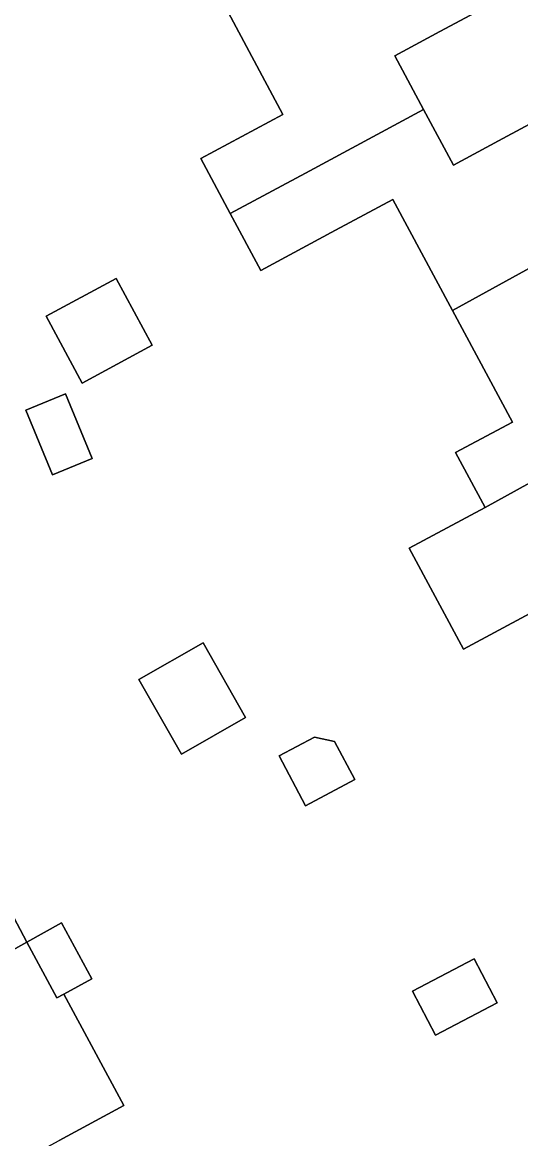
# Model space of a CAD drawing. Extents: x 157793 to 159380, y 380877 to 382313.
# Drawn here: x 159017.6 to 159040.4, y 381860.1 to 381911.2 of the extents above; entities that cross this region are included whole.
import ezdxf

# ---------------------------------------------------------------- set-up
doc = ezdxf.new("R2010")
doc.units = 0
doc.layers.add('IMGEO_Erf', color=7, linetype='Continuous')
doc.layers.add('IMGEO_Pand', color=7, linetype='Continuous')

msp = doc.modelspace()

# ---------------------------------------------------------------- linework, layer by layer
at = {"layer": 'IMGEO_Erf'}
for points in [[(159042.023, 381883.74), (159040.843, 381884.095), (159037.812, 381882.467), (159035.329, 381887.087), (159038.797, 381888.943), (159037.446, 381891.456), (159040.054, 381892.857), (159037.308, 381897.968), (159034.579, 381903.047), (159031.946, 381901.632), (159028.526, 381899.794), (159027.128, 381902.395), (159025.776, 381904.911), (159029.54, 381906.933), (159026.796, 381912.044)], [(159039.988, 381912.479), (159036.729, 381910.728), (159034.66, 381909.616), (159035.976, 381907.166), (159037.345, 381904.618), (159039.419, 381905.732), (159042.678, 381907.482)], [(159016.446, 381871.599), (159017.815, 381869.055), (159019.401, 381869.937), (159020.787, 381867.363), (159019.504, 381866.672), (159022.252, 381861.565), (159019.291, 381859.972)]]:
    msp.add_lwpolyline(points, dxfattribs=at)
for points in [[(159020.344, 381894.641), (159018.696, 381897.703), (159021.906, 381899.431), (159023.554, 381896.369)], [(159020.801, 381891.181), (159018.991, 381890.432), (159017.766, 381893.393), (159019.576, 381894.142)], [(159024.894, 381877.654), (159022.946, 381881.07), (159025.882, 381882.744), (159027.829, 381879.328)], [(159032.83, 381876.492), (159030.579, 381875.294), (159029.364, 381877.577), (159030.979, 381878.437), (159031.905, 381878.23)], [(159039.347, 381866.268), (159036.53, 381864.793), (159035.478, 381866.803), (159038.295, 381868.278)]]:
    msp.add_lwpolyline(points, close=True, dxfattribs=at)
at = {"layer": 'IMGEO_Pand'}
for points in [[(159034.66, 381909.616), (159036.729, 381910.728), (159039.988, 381912.479), (159037.208, 381917.652), (159029.076, 381913.272), (159026.796, 381912.044), (159029.54, 381906.933), (159025.776, 381904.911), (159027.128, 381902.395), (159030.58, 381904.24), (159035.976, 381907.166)], [(159027.128, 381902.395), (159028.526, 381899.794), (159031.946, 381901.632), (159034.579, 381903.047), (159037.308, 381897.968), (159045.408, 381902.413), (159042.678, 381907.482), (159039.419, 381905.732), (159037.345, 381904.618), (159035.976, 381907.166), (159030.58, 381904.24)], [(159038.797, 381888.943), (159044.224, 381891.934), (159042.903, 381894.392), (159044.937, 381895.485), (159048.196, 381897.236), (159045.408, 381902.413), (159037.308, 381897.968), (159040.054, 381892.857), (159037.446, 381891.456)], [(159018.696, 381897.703), (159020.344, 381894.641), (159023.554, 381896.369), (159021.906, 381899.431)], [(159019.576, 381894.142), (159017.766, 381893.393), (159018.991, 381890.432), (159020.801, 381891.181)], [(159038.797, 381888.943), (159035.329, 381887.087), (159037.812, 381882.467), (159040.843, 381884.095), (159042.023, 381883.74), (159043.233, 381881.488), (159045.531, 381882.719), (159053.63, 381887.118), (159050.86, 381892.28), (159047.601, 381890.529), (159045.566, 381889.436), (159044.224, 381891.934)], [(159022.946, 381881.07), (159024.894, 381877.654), (159027.829, 381879.328), (159025.882, 381882.744)], [(159031.905, 381878.23), (159030.979, 381878.437), (159029.364, 381877.577), (159030.579, 381875.294), (159032.83, 381876.492)], [(159011.113, 381875.279), (159011.02, 381875.23), (159002.983, 381870.829), (159005.757, 381865.655), (159009.032, 381867.418), (159011.047, 381868.502), (159012.376, 381866.031), (159017.815, 381869.055), (159016.446, 381871.599), (159016.03, 381872.371), (159016.271, 381873.211), (159014.935, 381875.692), (159014.097, 381875.888), (159013.681, 381876.661)], [(159019.401, 381869.937), (159017.815, 381869.055), (159019.189, 381866.503), (159019.504, 381866.672), (159020.787, 381867.363)], [(159019.504, 381866.672), (159019.189, 381866.503), (159017.815, 381869.055), (159012.376, 381866.031), (159013.685, 381863.599), (159011.67, 381862.515), (159008.411, 381860.761), (159011.195, 381855.57), (159019.291, 381859.972), (159022.252, 381861.565)], [(159038.295, 381868.278), (159035.478, 381866.803), (159036.53, 381864.793), (159039.347, 381866.268)]]:
    msp.add_lwpolyline(points, close=True, dxfattribs=at)

doc.saveas('drawing.dxf')
